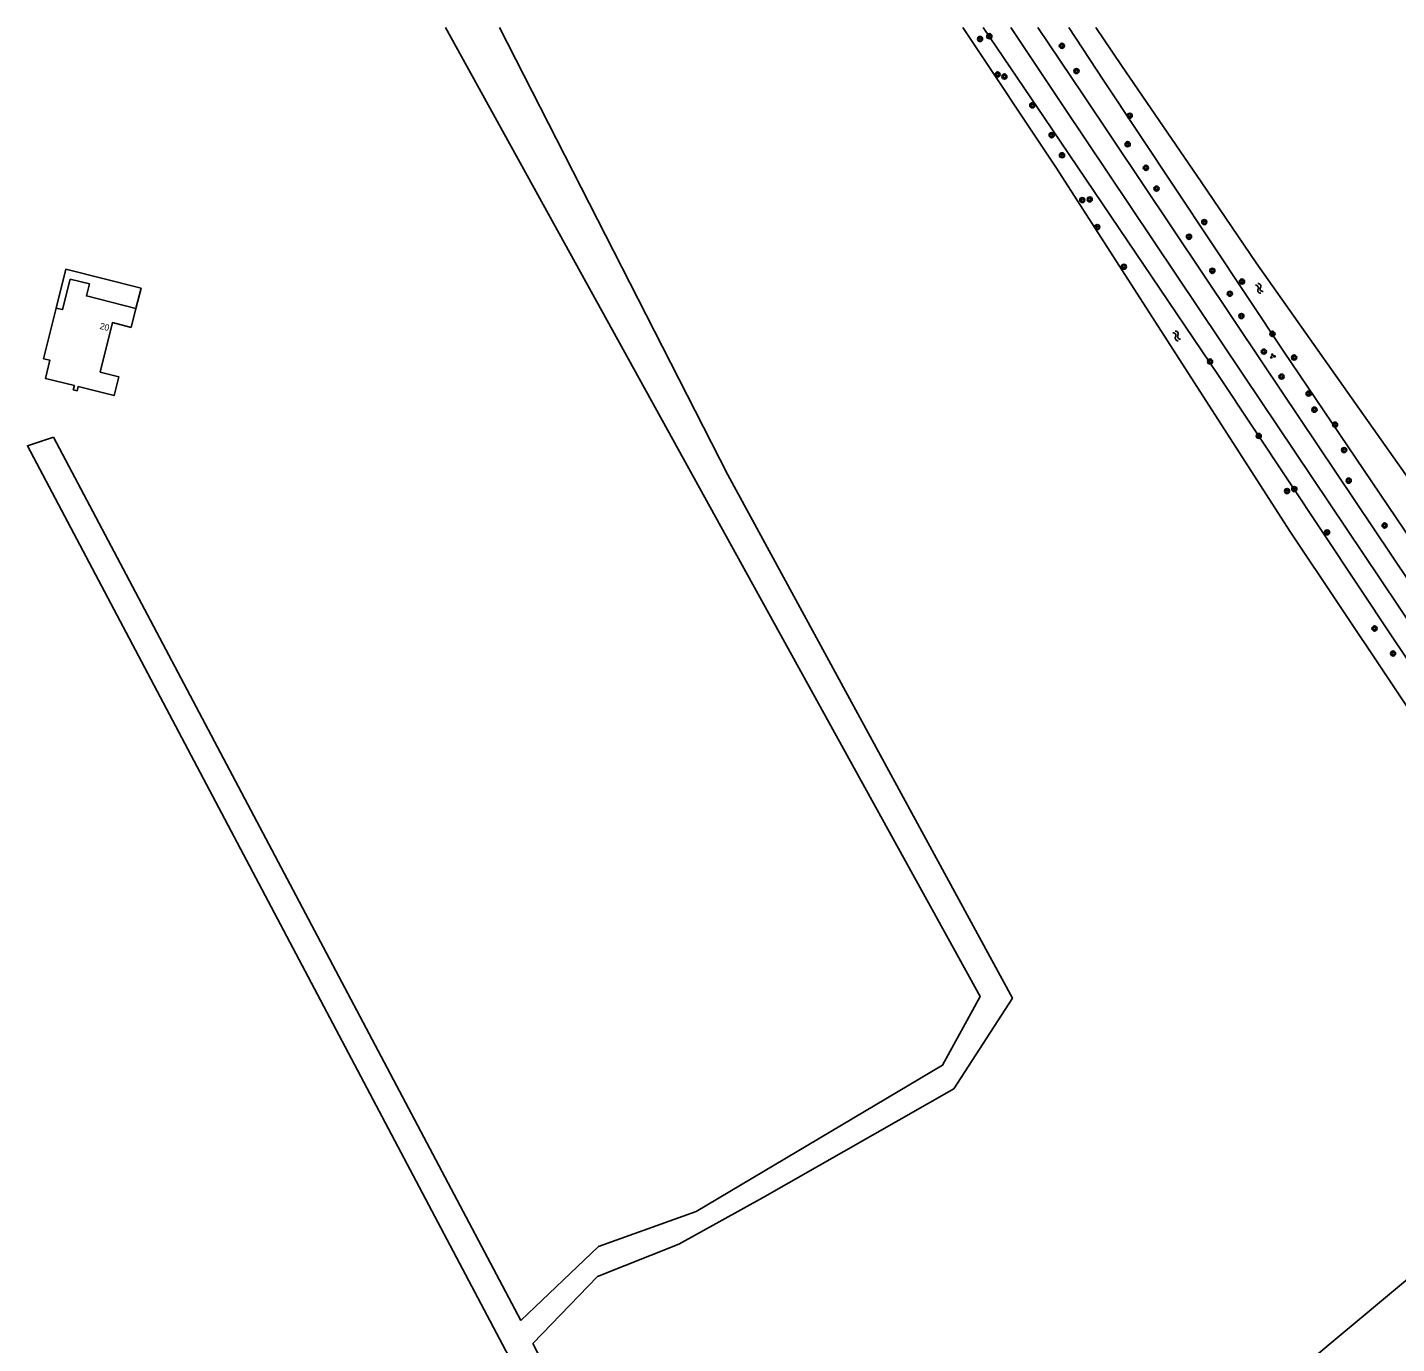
# Model space of a CAD drawing. Extents: x 126000 to 131009, y 393000 to 395500.
# Drawn here: x 129772 to 129986.2, y 395294 to 395500 of the extents above; entities that cross this region are included whole.
import ezdxf

# ---------------------------------------------------------------- set-up
doc = ezdxf.new("R2010")
doc.units = 0
for name, color, linetype in [('gg-anno-huisnummerreeks BGT', 7, 'Continuous'), ('gg-bbg-hoofdgebouw', 7, 'Continuous'), ('gg-bbg-luifel en loopbrug', 7, 'Continuous'), ('gg-knt-onverhard', 7, 'Continuous'), ('gg-knt-verharding', 7, 'Continuous'), ('gg-kntw-bovenkant insteek waterloop', 7, 'Continuous'), ('gt-grn-groengrens', 7, 'Continuous'), ('gt-symb-boom', 7, 'Continuous'), ('gt-symb-groenvak', 7, 'Continuous'), ('gt-symb-watersymbool', 7, 'Continuous')]:
    doc.layers.add(name, color=color, linetype=linetype)

# ---------------------------------------------------------------- blocks, each defined once
blk = doc.blocks.new('gt0-BOOM')
at = {"layer": 'gt-symb-boom'}
for radius in [0.4, 0.2]:
    blk.add_circle((0, 0), radius, dxfattribs=at)
blk = doc.blocks.new('gt0-GRVAK')
at = {"layer": 'gt-symb-groenvak'}
for p, q in [((-0.11, 0.19), (-0.23, 0.24)), ((-0.18, 0.15), (0.09, 0.15)), ((-0.09, 0.21), (-0.16, 0.32)), ((-0.05, 0.21), (-0.05, 0.39)), ((0, 0.21), (0.06, 0.32)), ((0.01, 0.19), (0.13, 0.24)), ((0.26, -0.05), (0.2, 0.06)), ((0.3, -0.05), (0.3, 0.13)), ((0.35, -0.05), (0.41, 0.06)), ((-0.25, -0.23), (-0.36, -0.18)), ((-0.32, -0.26), (-0.05, -0.26)), ((-0.23, -0.21), (-0.29, -0.1)), ((-0.18, -0.2), (-0.18, -0.02)), ((-0.14, -0.21), (-0.07, -0.1)), ((-0.12, -0.23), (0, -0.18)), ((0.24, -0.07), (0.12, -0.02)), ((0.17, -0.11), (0.44, -0.11)), ((0.37, -0.07), (0.49, -0.02))]:
    blk.add_line(p, q, dxfattribs=at)
blk = doc.blocks.new('gt0-WA')
at = {"layer": 'gt-symb-watersymbool'}
for centre, start, end in [((-0.32, 0.02), 28.0725, 151.9275), ((0.43, 0.42), 208.0725, 331.9275), ((-0.32, -0.43), 28.0725, 151.9275), ((0.43, -0.03), 208.0725, 331.9275)]:
    blk.add_arc(centre, 0.425, start, end, dxfattribs=at)

msp = doc.modelspace()

# ---------------------------------------------------------------- linework, layer by layer
at = {"layer": 'gg-bbg-hoofdgebouw'}
for points in [[(129788.97, 395456.02), (129781.24, 395457.99), (129781.72, 395459.89), (129778.7, 395460.6), (129777.5, 395455.84), (129776.51, 395456.07)], [(129788.97, 395456.02), (129788.22, 395453.05), (129785.31, 395453.8), (129783.4, 395446.07), (129786.31, 395445.34), (129785.58, 395442.39), (129779.94, 395443.8), (129779.78, 395443.14), (129779.19, 395443.28), (129779.36, 395443.94), (129774.82, 395445.07), (129775.52, 395447.92), (129774.54, 395448.16), (129776.51, 395456.07)]]:
    msp.add_lwpolyline(points, dxfattribs=at)
at = {"layer": 'gg-bbg-luifel en loopbrug'}
msp.add_lwpolyline([(129776.51, 395456.07), (129778.03, 395462.16), (129789.78, 395459.17), (129788.97, 395456.02)], dxfattribs=at)
at = {"layer": 'gg-knt-onverhard'}
msp.add_line((129776.11, 395435.9), (129849.19, 395297.67), dxfattribs=at)
for points in [[(129849.19, 395297.67), (129861.39, 395309.22), (129876.66, 395314.71), (129915.2, 395337.61), (129921.07, 395348.38), (129837.43, 395500)], [(129851.1, 395294.06), (129861.2, 395304.53), (129873.92, 395309.61), (129887.03, 395316.86), (129916.96, 395333.89), (129926.12, 395348.09), (129881.6, 395429.98), (129845.85, 395500)], [(129776.11, 395435.9), (129772, 395434.53), (129847.33, 395292), (129868.96, 395251.1), (129889.04, 395225.24)], [(129851.1, 395294.06), (129872.48, 395252.86), (129892.38, 395227.46)]]:
    msp.add_lwpolyline(points, dxfattribs=at)
at = {"layer": 'gg-knt-verharding'}
for points in [[(129925.86, 395500), (129934.12, 395487.64), (129962.27, 395445.57), (130005.25, 395381.52), (130036.83, 395334.27), (130062.64, 395295.75), (130077.78, 395273.11), (130118.92, 395211.75), (130146.76, 395170.09), (130186.73, 395110.66), (130211.98, 395072.83), (130239.45, 395031.9), (130265.14, 394993.53), (130286.9, 394961.08)], [(129930.13, 395500), (129937.07, 395489.6), (129965.25, 395447.53), (129991.29, 395408.71), (130007.7, 395384.19)]]:
    msp.add_lwpolyline(points, dxfattribs=at)
at = {"layer": 'gg-kntw-bovenkant insteek waterloop'}
for points in [[(129918.36, 395500), (129932.91, 395478.11), (129969.64, 395421.02), (129999.79, 395375.91)], [(129921.55, 395500), (129931.1, 395485.91), (129958.36, 395445.53), (129985.57, 395404.65), (130003.12, 395378.49)], [(129934.95, 395500), (129940.33, 395491.77), (129968.54, 395449.35), (129997.47, 395406.5), (130012.19, 395385.36), (130014.44, 395385.3)], [(129939.19, 395500), (129943.18, 395494.02), (129955.68, 395475.83), (129964.26, 395463.18), (130000, 395412.54)]]:
    msp.add_lwpolyline(points, dxfattribs=at)
at = {"layer": 'gt-grn-groengrens'}
msp.add_lwpolyline([(130022.93, 395340.56), (130006.27, 395319.41), (129944.43, 395267.81)], dxfattribs=at)

# ---------------------------------------------------------------- block references
at = {"layer": 'gt-symb-boom'}
for p in [(129921.07, 395498.18), (129922.52, 395498.62), (129933.87, 395497.11), (129923.81, 395492.63), (129924.88, 395492.31), (129936.15, 395493.16), (129929.23, 395487.8), (129944.48, 395486.17), (129932.27, 395483.14), (129944.16, 395481.72), (129933.89, 395479.99), (129947.01, 395478.02), (129948.67, 395474.77), (129937.06, 395472.98), (129938.23, 395473.08), (129939.41, 395468.76), (129956.15, 395469.54), (129953.76, 395467.23), (129943.57, 395462.55), (129957.41, 395461.91), (129962.05, 395460.23), (129960.15, 395458.32), (129961.96, 395454.83), (129966.82, 395452.05), (129965.47, 395449.27), (129957.06, 395447.71), (129970.21, 395448.34), (129968.24, 395445.35), (129972.48, 395442.7), (129973.39, 395440.18), (129976.61, 395437.85), (129964.67, 395436.07), (129978.03, 395433.86), (129969.1, 395427.45), (129970.24, 395427.76), (129978.75, 395429.07), (129975.36, 395420.97), (129984.36, 395422.06), (129982.79, 395405.94), (129985.69, 395402.03)]:
    msp.add_blockref('gt0-BOOM', p, dxfattribs=at)
at = {"layer": 'gt-symb-groenvak'}
msp.add_blockref('gt0-GRVAK', (129966.83, 395448.57), dxfattribs=at)
at = {"layer": 'gt-symb-watersymbool', "rotation": -56.34172813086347}
for p in [(129964.73, 395459.21), (129951.82, 395451.76)]:
    msp.add_blockref('gt0-WA', p, dxfattribs=at)

# ---------------------------------------------------------------- texts
at = {"layer": 'gg-anno-huisnummerreeks BGT'}
msp.add_text('20', height=1, rotation=345.7, dxfattribs=at).set_placement((129783.24, 395452.84))

doc.saveas('drawing.dxf')
